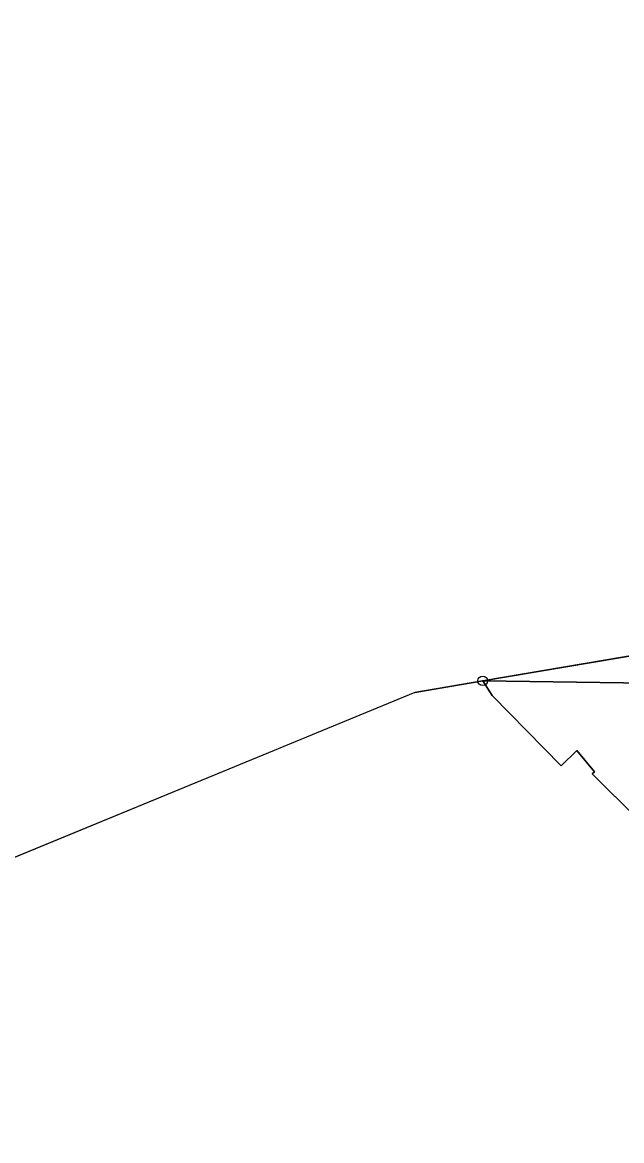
# Model space of a CAD drawing. Extents: x -690132 to -685994, y -975441 to -972444.
# Drawn here: x -689169.3 to -689106.8, y -974376.3 to -974259.6 of the extents above; entities that cross this region are included whole.
import ezdxf

# ---------------------------------------------------------------- set-up
doc = ezdxf.new("R2010")
doc.units = 0
for name, color, linetype in [('Hranice parcel', 7, 'Continuous'), ('Polygon ku', 7, 'Continuous'), ('Polygon parcely', 7, 'Continuous'), ('Značky bodu BP', 7, 'Continuous')]:
    doc.layers.add(name, color=color, linetype=linetype)

msp = doc.modelspace()

# ---------------------------------------------------------------- linework, layer by layer
at = {"layer": 'Hranice parcel'}
for p, q in [((-689121.29, -974328.31), (-689089.9, -974322.99)), ((-689128.35, -974329.51), (-689121.29, -974328.31)), ((-689128.35, -974329.51), (-689144.81, -974336.29)), ((-689144.81, -974336.29), (-689176.32, -974349.27))]:
    msp.add_line(p, q, dxfattribs=at)
for points in [[(-689121.29, -974328.31), (-689120.29, -974329.82), (-689113.11, -974337.16), (-689111.48, -974335.57), (-689109.64, -974337.78), (-689109.86, -974337.99), (-689095.71, -974352.04), (-689097.29, -974353.57), (-689091.79, -974359.2), (-689089.99, -974361.04)], [(-689064.83, -974364.7), (-689072.09, -974354.27), (-689076.93, -974346.84), (-689079.26, -974345.24), (-689081.62, -974340.38), (-689084.17, -974341.65), (-689086.5, -974336.87), (-689096.83, -974328.64), (-689121.29, -974328.31)]]:
    msp.add_lwpolyline(points, dxfattribs=at)
at = {"layer": 'Polygon ku'}
msp.add_lwpolyline([(-688979.05, -974162.3), (-689018.58, -974176.49), (-689033.86, -974182.79), (-689032.81, -974185.63), (-689032.2, -974187.26), (-689031.37, -974189.17), (-689052.03, -974199.52), (-689051.81, -974199.97), (-689093.86, -974223.26), (-689099.74, -974228.29), (-689104.57, -974234.88), (-689104.97, -974239.32), (-689105.14, -974242.64), (-689103.67, -974246.69), (-689096, -974261.88), (-689065.56, -974317.37), (-689068.65, -974318.36), (-689073.67, -974319.97), (-689075.43, -974320.53), (-689089.9, -974322.99), (-689121.29, -974328.31), (-689128.35, -974329.51), (-689144.81, -974336.29), (-689176.32, -974349.27)], dxfattribs=at)
at = {"layer": 'Polygon parcely'}
msp.add_lwpolyline([(-689070.76, -974353.52), (-689087.98, -974326.05), (-689089.9, -974322.99), (-689121.29, -974328.31), (-689096.83, -974328.64), (-689086.5, -974336.87), (-689084.17, -974341.65), (-689081.62, -974340.38), (-689079.26, -974345.24), (-689076.93, -974346.84), (-689072.09, -974354.27), (-689064.83, -974364.7), (-689065.3, -974362.22)], close=True, dxfattribs=at)
for points in [[(-689094.06, -974379.7), (-689104.51, -974368.6), (-689100.5, -974364.04), (-689095.96, -974365.68), (-689089.99, -974361.04), (-689091.79, -974359.2), (-689097.29, -974353.57), (-689095.71, -974352.04), (-689109.86, -974337.99), (-689109.64, -974337.78), (-689111.48, -974335.57), (-689113.11, -974337.16), (-689120.29, -974329.82), (-689121.29, -974328.31), (-689128.35, -974329.51), (-689144.81, -974336.29), (-689176.32, -974349.27)], [(-689096.83, -974328.64), (-689121.29, -974328.31), (-689120.29, -974329.82), (-689113.11, -974337.16), (-689111.48, -974335.57), (-689109.64, -974337.78), (-689109.86, -974337.99), (-689095.71, -974352.04)]]:
    msp.add_lwpolyline(points, dxfattribs=at)
at = {"layer": 'Značky bodu BP'}
for radius in [0.5, 0.0303]:
    msp.add_circle((-689121.29, -974328.31), radius, dxfattribs=at)

doc.saveas('drawing.dxf')
